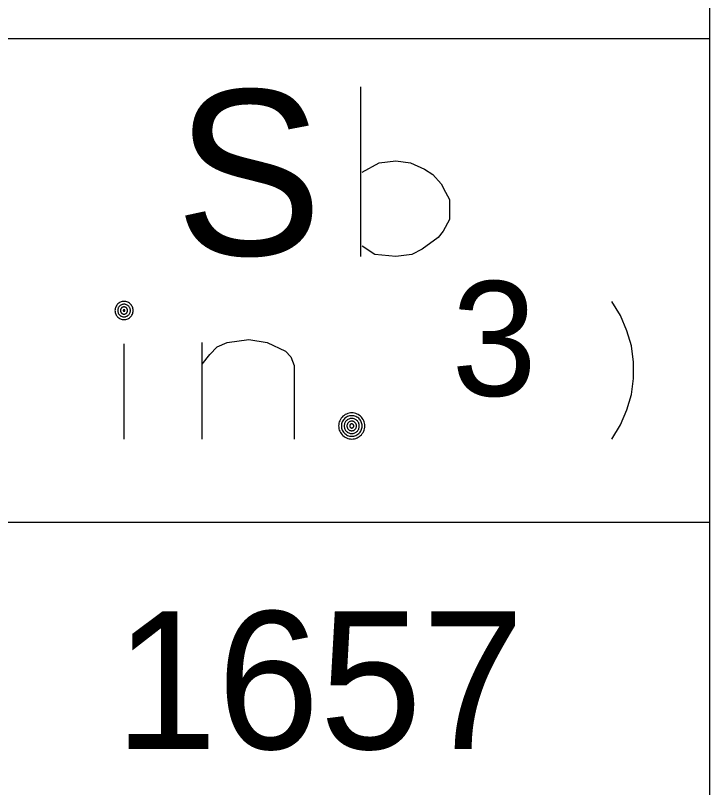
# Model space of a CAD drawing. Extents: x 635698 to 639877, y 296617 to 300175.
# Drawn here: x 639271.34 to 639286.46, y 299636.26 to 299653.1 of the extents above; entities that cross this region are included whole.
import ezdxf

# ---------------------------------------------------------------- set-up
doc = ezdxf.new("R2010")
doc.units = 0
for name, color, linetype in [('1', 7, 'Continuous'), ('2', 7, 'Continuous'), ('3', 7, 'Continuous')]:
    doc.layers.add(name, color=color, linetype=linetype)

msp = doc.modelspace()

# ---------------------------------------------------------------- linework, layer by layer
at = {"layer": '1'}
for p, q in [((639286.463, 299670.738), (639286.463, 299520.807)), ((639286.463, 299652.584), (639162.016, 299652.584)), ((639286.463, 299642.041), (639162.018, 299642.041))]:
    msp.add_line(p, q, dxfattribs=at)
at = {"layer": '2'}
for points in [[(639278.863, 299647.843), (639278.863, 299651.542)], [(639278.893, 299649.677), (639279.26, 299649.883), (639279.627, 299649.929), (639279.949, 299649.883), (639280.248, 299649.745), (639280.431, 299649.631), (639280.615, 299649.424), (639280.706, 299649.241), (639280.798, 299649.08), (639280.798, 299648.644), (639280.661, 299648.391), (639280.546, 299648.253), (639280.202, 299648), (639279.972, 299647.886), (639279.627, 299647.84), (639279.168, 299647.886), (639278.893, 299648.069)]]:
    msp.add_lwpolyline(points, dxfattribs=at)
at = {"layer": '3'}
for points in [[(639273.9, 299646.663), (639273.899, 299646.683), (639273.896, 299646.704), (639273.891, 299646.724), (639273.884, 299646.743), (639273.874, 299646.761), (639273.863, 299646.779), (639273.849, 299646.795), (639273.835, 299646.81), (639273.819, 299646.823), (639273.801, 299646.834), (639273.783, 299646.843), (639273.764, 299646.851), (639273.744, 299646.856), (639273.723, 299646.86), (639273.703, 299646.86), (639273.682, 299646.86), (639273.661, 299646.856), (639273.641, 299646.851), (639273.622, 299646.843), (639273.603, 299646.834), (639273.586, 299646.823), (639273.57, 299646.81), (639273.555, 299646.795), (639273.542, 299646.779), (639273.531, 299646.761), (639273.522, 299646.743), (639273.514, 299646.724), (639273.509, 299646.704), (639273.506, 299646.683), (639273.504, 299646.663), (639273.506, 299646.642), (639273.509, 299646.621), (639273.514, 299646.601), (639273.522, 299646.582), (639273.531, 299646.564), (639273.542, 299646.546), (639273.555, 299646.53), (639273.57, 299646.515), (639273.586, 299646.502), (639273.603, 299646.491), (639273.622, 299646.482), (639273.641, 299646.474), (639273.661, 299646.469), (639273.682, 299646.466), (639273.703, 299646.464), (639273.723, 299646.466), (639273.744, 299646.469), (639273.764, 299646.474), (639273.783, 299646.482), (639273.801, 299646.491), (639273.819, 299646.503), (639273.835, 299646.515), (639273.85, 299646.53), (639273.863, 299646.546), (639273.874, 299646.564), (639273.884, 299646.582), (639273.891, 299646.601), (639273.896, 299646.621), (639273.899, 299646.642), (639273.9, 299646.663)], [(639273.841, 299646.663), (639273.84, 299646.677), (639273.837, 299646.691), (639273.834, 299646.705), (639273.829, 299646.719), (639273.822, 299646.731), (639273.814, 299646.743), (639273.805, 299646.755), (639273.795, 299646.765), (639273.784, 299646.774), (639273.771, 299646.782), (639273.759, 299646.789), (639273.745, 299646.794), (639273.731, 299646.797), (639273.717, 299646.8), (639273.703, 299646.801), (639273.688, 299646.8), (639273.674, 299646.797), (639273.66, 299646.794), (639273.646, 299646.789), (639273.633, 299646.782), (639273.621, 299646.774), (639273.61, 299646.765), (639273.6, 299646.755), (639273.591, 299646.743), (639273.583, 299646.731), (639273.577, 299646.719), (639273.571, 299646.705), (639273.567, 299646.691), (639273.565, 299646.677), (639273.565, 299646.663), (639273.565, 299646.648), (639273.567, 299646.634), (639273.571, 299646.62), (639273.577, 299646.607), (639273.583, 299646.593), (639273.591, 299646.581), (639273.6, 299646.57), (639273.61, 299646.56), (639273.621, 299646.551), (639273.633, 299646.543), (639273.646, 299646.537), (639273.66, 299646.531), (639273.674, 299646.527), (639273.688, 299646.525), (639273.703, 299646.524), (639273.717, 299646.525), (639273.731, 299646.527), (639273.745, 299646.531), (639273.759, 299646.537), (639273.771, 299646.543), (639273.784, 299646.551), (639273.795, 299646.56), (639273.805, 299646.57), (639273.814, 299646.581), (639273.822, 299646.593), (639273.829, 299646.607), (639273.834, 299646.62), (639273.837, 299646.634), (639273.84, 299646.648), (639273.841, 299646.663)], [(639284.333, 299643.861), (639284.522, 299644.168), (639284.664, 299644.499), (639284.759, 299644.829), (639284.806, 299645.183), (639284.806, 299645.538), (639284.759, 299645.892), (639284.664, 299646.223), (639284.522, 299646.553), (639284.333, 299646.861)], [(639273.781, 299646.663), (639273.78, 299646.671), (639273.779, 299646.679), (639273.777, 299646.687), (639273.774, 299646.694), (639273.77, 299646.701), (639273.766, 299646.708), (639273.76, 299646.715), (639273.755, 299646.72), (639273.748, 299646.726), (639273.741, 299646.73), (639273.734, 299646.734), (639273.727, 299646.737), (639273.719, 299646.739), (639273.711, 299646.74), (639273.703, 299646.741), (639273.694, 299646.74), (639273.686, 299646.739), (639273.678, 299646.737), (639273.671, 299646.734), (639273.663, 299646.73), (639273.657, 299646.726), (639273.65, 299646.72), (639273.644, 299646.715), (639273.639, 299646.708), (639273.635, 299646.701), (639273.631, 299646.694), (639273.628, 299646.687), (639273.626, 299646.679), (639273.625, 299646.671), (639273.625, 299646.663), (639273.625, 299646.654), (639273.626, 299646.646), (639273.628, 299646.638), (639273.631, 299646.631), (639273.635, 299646.623), (639273.639, 299646.617), (639273.644, 299646.61), (639273.65, 299646.605), (639273.657, 299646.6), (639273.663, 299646.595), (639273.671, 299646.591), (639273.678, 299646.588), (639273.686, 299646.586), (639273.694, 299646.585), (639273.703, 299646.585), (639273.711, 299646.585), (639273.719, 299646.586), (639273.727, 299646.588), (639273.734, 299646.591), (639273.741, 299646.595), (639273.748, 299646.6), (639273.755, 299646.605), (639273.76, 299646.61), (639273.766, 299646.617), (639273.77, 299646.623), (639273.774, 299646.631), (639273.777, 299646.638), (639273.779, 299646.646), (639273.78, 299646.654), (639273.781, 299646.663)], [(639273.721, 299646.663), (639273.721, 299646.664), (639273.72, 299646.666), (639273.719, 299646.668), (639273.719, 299646.67), (639273.718, 299646.671), (639273.717, 299646.673), (639273.716, 299646.675), (639273.715, 299646.676), (639273.713, 299646.677), (639273.711, 299646.678), (639273.71, 299646.679), (639273.708, 299646.68), (639273.706, 299646.68), (639273.704, 299646.68), (639273.703, 299646.68), (639273.701, 299646.68), (639273.699, 299646.68), (639273.697, 299646.68), (639273.695, 299646.679), (639273.693, 299646.678), (639273.692, 299646.677), (639273.691, 299646.676), (639273.689, 299646.675), (639273.688, 299646.673), (639273.687, 299646.671), (639273.686, 299646.67), (639273.685, 299646.668), (639273.685, 299646.666), (639273.685, 299646.664), (639273.685, 299646.663), (639273.685, 299646.661), (639273.685, 299646.659), (639273.685, 299646.657), (639273.686, 299646.655), (639273.687, 299646.653), (639273.688, 299646.652), (639273.689, 299646.65), (639273.691, 299646.649), (639273.692, 299646.648), (639273.693, 299646.647), (639273.695, 299646.646), (639273.697, 299646.645), (639273.699, 299646.645), (639273.701, 299646.645), (639273.703, 299646.645), (639273.704, 299646.645), (639273.706, 299646.645), (639273.708, 299646.645), (639273.71, 299646.646), (639273.711, 299646.647), (639273.713, 299646.648), (639273.715, 299646.649), (639273.716, 299646.65), (639273.717, 299646.652), (639273.718, 299646.653), (639273.719, 299646.655), (639273.719, 299646.657), (639273.72, 299646.659), (639273.721, 299646.661), (639273.721, 299646.663)], [(639273.703, 299643.861), (639273.703, 299645.939)], [(639275.404, 299645.491), (639275.569, 299645.703), (639275.734, 299645.869), (639275.947, 299645.963), (639276.42, 299646.034), (639276.821, 299645.963), (639277.223, 299645.774), (639277.341, 299645.656), (639277.412, 299645.467), (639277.412, 299643.861)], [(639275.404, 299643.861), (639275.404, 299645.963)], [(639278.95, 299644.146), (639278.949, 299644.175), (639278.944, 299644.205), (639278.936, 299644.233), (639278.926, 299644.261), (639278.912, 299644.288), (639278.895, 299644.313), (639278.877, 299644.336), (639278.856, 299644.357), (639278.832, 299644.376), (639278.808, 299644.392), (639278.781, 299644.406), (639278.753, 299644.417), (639278.724, 299644.424), (639278.695, 299644.429), (639278.665, 299644.43), (639278.635, 299644.429), (639278.606, 299644.424), (639278.577, 299644.417), (639278.549, 299644.406), (639278.523, 299644.392), (639278.497, 299644.376), (639278.474, 299644.357), (639278.453, 299644.336), (639278.434, 299644.313), (639278.418, 299644.288), (639278.405, 299644.261), (639278.394, 299644.233), (639278.386, 299644.205), (639278.382, 299644.175), (639278.38, 299644.146), (639278.382, 299644.116), (639278.386, 299644.086), (639278.394, 299644.057), (639278.405, 299644.029), (639278.418, 299644.003), (639278.434, 299643.978), (639278.453, 299643.955), (639278.474, 299643.934), (639278.497, 299643.915), (639278.523, 299643.899), (639278.549, 299643.885), (639278.577, 299643.875), (639278.606, 299643.867), (639278.635, 299643.862), (639278.665, 299643.861), (639278.695, 299643.862), (639278.724, 299643.867), (639278.753, 299643.875), (639278.781, 299643.885), (639278.808, 299643.899), (639278.832, 299643.915), (639278.856, 299643.934), (639278.877, 299643.955), (639278.895, 299643.978), (639278.912, 299644.003), (639278.926, 299644.029), (639278.936, 299644.057), (639278.944, 299644.086), (639278.949, 299644.116), (639278.95, 299644.146)], [(639278.89, 299644.146), (639278.889, 299644.169), (639278.885, 299644.192), (639278.879, 299644.215), (639278.871, 299644.237), (639278.86, 299644.258), (639278.847, 299644.278), (639278.832, 299644.296), (639278.816, 299644.313), (639278.797, 299644.328), (639278.778, 299644.34), (639278.757, 299644.351), (639278.735, 299644.359), (639278.712, 299644.366), (639278.689, 299644.369), (639278.665, 299644.37), (639278.642, 299644.369), (639278.618, 299644.366), (639278.596, 299644.359), (639278.574, 299644.351), (639278.553, 299644.34), (639278.533, 299644.328), (639278.515, 299644.313), (639278.498, 299644.296), (639278.483, 299644.278), (639278.47, 299644.258), (639278.459, 299644.237), (639278.451, 299644.215), (639278.445, 299644.192), (639278.441, 299644.169), (639278.44, 299644.146), (639278.441, 299644.122), (639278.445, 299644.099), (639278.451, 299644.076), (639278.459, 299644.054), (639278.47, 299644.033), (639278.483, 299644.013), (639278.498, 299643.995), (639278.515, 299643.978), (639278.533, 299643.964), (639278.553, 299643.951), (639278.574, 299643.94), (639278.596, 299643.931), (639278.618, 299643.925), (639278.642, 299643.922), (639278.665, 299643.92), (639278.689, 299643.922), (639278.712, 299643.925), (639278.735, 299643.931), (639278.757, 299643.94), (639278.778, 299643.951), (639278.797, 299643.964), (639278.816, 299643.978), (639278.832, 299643.995), (639278.847, 299644.013), (639278.86, 299644.033), (639278.871, 299644.054), (639278.879, 299644.076), (639278.885, 299644.099), (639278.889, 299644.122), (639278.89, 299644.146)], [(639278.83, 299644.146), (639278.829, 299644.163), (639278.826, 299644.18), (639278.822, 299644.196), (639278.816, 299644.213), (639278.808, 299644.228), (639278.798, 299644.243), (639278.788, 299644.256), (639278.775, 299644.268), (639278.762, 299644.279), (639278.748, 299644.288), (639278.732, 299644.296), (639278.716, 299644.302), (639278.699, 299644.307), (639278.682, 299644.31), (639278.665, 299644.31), (639278.648, 299644.31), (639278.631, 299644.307), (639278.614, 299644.302), (639278.598, 299644.296), (639278.582, 299644.288), (639278.568, 299644.279), (639278.555, 299644.268), (639278.542, 299644.256), (639278.531, 299644.243), (639278.522, 299644.228), (639278.514, 299644.213), (639278.508, 299644.196), (639278.504, 299644.18), (639278.501, 299644.163), (639278.5, 299644.146), (639278.501, 299644.128), (639278.504, 299644.111), (639278.508, 299644.095), (639278.514, 299644.078), (639278.522, 299644.063), (639278.531, 299644.049), (639278.542, 299644.035), (639278.555, 299644.023), (639278.568, 299644.012), (639278.582, 299644.003), (639278.598, 299643.995), (639278.614, 299643.988), (639278.631, 299643.984), (639278.648, 299643.982), (639278.665, 299643.98), (639278.682, 299643.982), (639278.699, 299643.984), (639278.716, 299643.988), (639278.732, 299643.995), (639278.748, 299644.003), (639278.762, 299644.012), (639278.775, 299644.023), (639278.788, 299644.035), (639278.798, 299644.049), (639278.808, 299644.063), (639278.816, 299644.078), (639278.822, 299644.095), (639278.826, 299644.111), (639278.829, 299644.128), (639278.83, 299644.146)], [(639278.77, 299644.146), (639278.77, 299644.157), (639278.768, 299644.167), (639278.765, 299644.178), (639278.761, 299644.188), (639278.756, 299644.198), (639278.75, 299644.207), (639278.743, 299644.216), (639278.735, 299644.224), (639278.727, 299644.231), (639278.718, 299644.236), (639278.708, 299644.242), (639278.697, 299644.245), (639278.687, 299644.248), (639278.676, 299644.25), (639278.665, 299644.25), (639278.654, 299644.25), (639278.643, 299644.248), (639278.633, 299644.245), (639278.622, 299644.242), (639278.612, 299644.236), (639278.603, 299644.231), (639278.595, 299644.224), (639278.587, 299644.216), (639278.58, 299644.207), (639278.574, 299644.198), (639278.569, 299644.188), (639278.565, 299644.178), (639278.562, 299644.167), (639278.561, 299644.157), (639278.56, 299644.146), (639278.561, 299644.135), (639278.562, 299644.124), (639278.565, 299644.113), (639278.569, 299644.103), (639278.574, 299644.093), (639278.58, 299644.084), (639278.587, 299644.075), (639278.595, 299644.068), (639278.603, 299644.061), (639278.612, 299644.054), (639278.622, 299644.05), (639278.633, 299644.046), (639278.643, 299644.043), (639278.654, 299644.041), (639278.665, 299644.04), (639278.676, 299644.041), (639278.687, 299644.043), (639278.697, 299644.046), (639278.708, 299644.05), (639278.718, 299644.054), (639278.727, 299644.061), (639278.735, 299644.068), (639278.743, 299644.075), (639278.75, 299644.084), (639278.756, 299644.093), (639278.761, 299644.103), (639278.765, 299644.113), (639278.768, 299644.124), (639278.77, 299644.135), (639278.77, 299644.146)], [(639278.71, 299644.146), (639278.71, 299644.15), (639278.709, 299644.155), (639278.708, 299644.159), (639278.706, 299644.164), (639278.704, 299644.168), (639278.701, 299644.172), (639278.698, 299644.176), (639278.695, 299644.179), (639278.692, 299644.182), (639278.687, 299644.184), (639278.683, 299644.187), (639278.679, 299644.188), (639278.674, 299644.19), (639278.67, 299644.19), (639278.665, 299644.191), (639278.66, 299644.19), (639278.656, 299644.19), (639278.651, 299644.188), (639278.647, 299644.187), (639278.642, 299644.184), (639278.639, 299644.182), (639278.635, 299644.179), (639278.631, 299644.176), (639278.629, 299644.172), (639278.626, 299644.168), (639278.624, 299644.164), (639278.622, 299644.159), (639278.621, 299644.155), (639278.62, 299644.15), (639278.62, 299644.146), (639278.62, 299644.141), (639278.621, 299644.136), (639278.622, 299644.132), (639278.624, 299644.127), (639278.626, 299644.123), (639278.629, 299644.119), (639278.631, 299644.116), (639278.635, 299644.112), (639278.639, 299644.109), (639278.642, 299644.106), (639278.647, 299644.104), (639278.651, 299644.103), (639278.656, 299644.102), (639278.66, 299644.101), (639278.665, 299644.101), (639278.67, 299644.101), (639278.674, 299644.102), (639278.679, 299644.103), (639278.683, 299644.104), (639278.687, 299644.106), (639278.692, 299644.109), (639278.695, 299644.112), (639278.698, 299644.116), (639278.701, 299644.119), (639278.704, 299644.123), (639278.706, 299644.127), (639278.708, 299644.132), (639278.709, 299644.136), (639278.71, 299644.141), (639278.71, 299644.146)]]:
    msp.add_lwpolyline(points, dxfattribs=at)

# ---------------------------------------------------------------- texts
at = {"layer": '2'}
msp.add_text('S', height=3.6, dxfattribs=at).set_placement((639274.817, 299647.87))
at = {"layer": '3'}
for s, height, p in [('3', 2.5, (639280.84, 299644.802)), ('1657', 3.001, (639273.5, 299637.102))]:
    msp.add_text(s, height=height, dxfattribs=at).set_placement(p)

doc.saveas('drawing.dxf')
